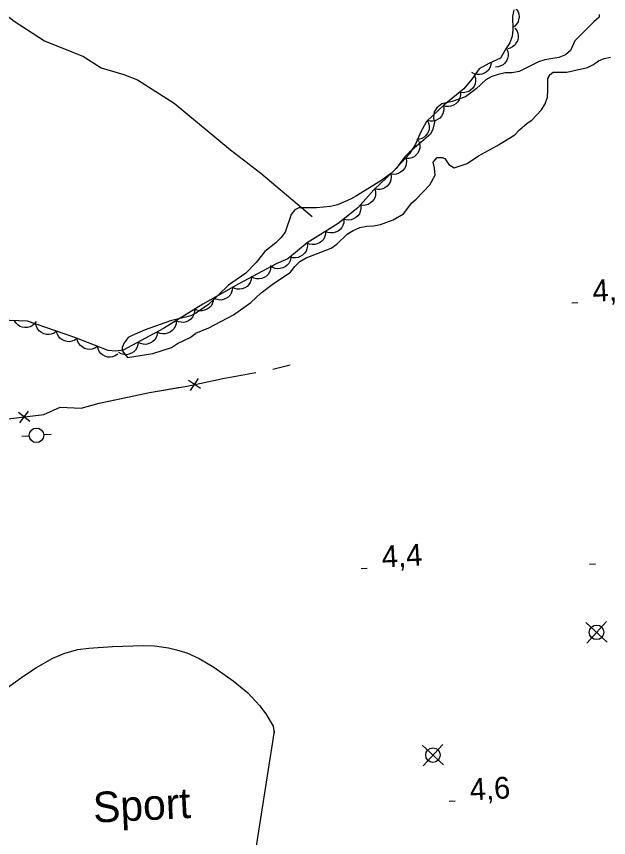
# Model space of a CAD drawing. Extents: x 336540 to 340074, y 5572036 to 5573747.
# Drawn here: x 338063.5 to 338144.9, y 5572850.7 to 5572963.6 of the extents above; entities that cross this region are included whole.
import ezdxf

# ---------------------------------------------------------------- set-up
doc = ezdxf.new("R2010")
doc.units = 0
for name, color, linetype in [('Niveau 2', 7, 'Continuous'), ('Niveau 22', 7, 'Continuous'), ('Niveau 3', 7, 'Continuous'), ('Niveau 36', 7, 'Continuous'), ('Niveau 37', 7, 'Continuous'), ('Niveau 44', 7, 'Continuous'), ('Niveau 56', 7, 'Continuous')]:
    doc.layers.add(name, color=color, linetype=linetype)

msp = doc.modelspace()

# ---------------------------------------------------------------- linework, layer by layer
at = {"layer": 'Niveau 2'}
for points in [[(338143.62, 5572963.85), (338143.63, 5572963.51), (338142.9, 5572962.87), (338140.3, 5572960.22), (338139.71, 5572958.9), (338138.99, 5572958.32), (338138.09, 5572957.96), (338136.17, 5572957.64), (338135.28, 5572957.34), (338132.65, 5572956.04), (338131.69, 5572955.84), (338130.73, 5572955.82), (338129.77, 5572955.63), (338128.87, 5572955.33), (338128.04, 5572954.86), (338126.71, 5572953.64), (338125.26, 5572952.54), (338123.41, 5572951.88), (338122, 5572951.56), (338121.33, 5572951.04), (338120.95, 5572950.47), (338120.85, 5572949.67), (338120.98, 5572949.05), (338120.78, 5572948.09), (338120.45, 5572947.4), (338117.56, 5572944.91), (338116.9, 5572944.22), (338115.75, 5572942.66), (338115.08, 5572942.03), (338113.64, 5572940.98), (338110.29, 5572938.93), (338109.45, 5572938.46), (338107.66, 5572937.68), (338106.7, 5572937.44), (338104.78, 5572937.28), (338102.35, 5572937.29), (338101.79, 5572936.99), (338101.3, 5572936.36), (338100.5, 5572933.91), (338099.9, 5572933.16), (338099.18, 5572932.47), (338097.68, 5572931.25), (338096.47, 5572929.75), (338095.08, 5572928.31), (338092.69, 5572926.62), (338089.92, 5572923.96), (338088.31, 5572922.85), (338087.52, 5572922.44), (338084.71, 5572921.75), (338081.24, 5572920.49), (338079.44, 5572919.72), (338078.89, 5572919.42), (338078.34, 5572918.73), (338078.07, 5572918.05), (338078.08, 5572917.6), (338078.83, 5572916.71), (338082.27, 5572917.24), (338084.85, 5572918.08), (338085.69, 5572918.61), (338087.42, 5572919.44), (338088.2, 5572920.02), (338089.99, 5572920.79), (338093.4, 5572922.56), (338095.74, 5572924.25), (338097.18, 5572925.59), (338098.68, 5572926.75), (338101.19, 5572928.44), (338101.79, 5572929.19), (338102.51, 5572929.88), (338103.35, 5572930.41), (338106.82, 5572931.73), (338107.6, 5572932.26), (338108.99, 5572933.64), (338109.82, 5572934.17), (338110.72, 5572934.58), (338111.68, 5572934.77), (338112.64, 5572934.8), (338113.59, 5572934.99), (338115.33, 5572935.64), (338116.73, 5572936.47), (338117.88, 5572937.96), (338118.49, 5572938.48), (338120.37, 5572940.45), (338121.08, 5572941.76), (338121, 5572942.72), (338120.82, 5572943.57), (338121.37, 5572944.2), (338122.05, 5572944.21), (338122.44, 5572944.05), (338122.97, 5572943.22), (338123.71, 5572942.78), (338125.51, 5572943.38), (338127.07, 5572944.44)], [(338127.07, 5572944.44), (338129.59, 5572945.79), (338132.04, 5572947.31), (338132.7, 5572948.01), (338133.76, 5572948.93), (338134.37, 5572949.34), (338135.7, 5572950.73), (338136.19, 5572951.59), (338136.51, 5572952.5), (338136.6, 5572953.46), (338136.57, 5572955.05), (338136.9, 5572955.62), (338137.29, 5572955.91), (338139.21, 5572955.95), (338142.02, 5572956.58), (338142.86, 5572956.99), (338143.53, 5572957.51), (338144.31, 5572957.81), (338145.21, 5572958)]]:
    msp.add_lwpolyline(points, dxfattribs=at)
at = {"layer": 'Niveau 22'}
msp.add_lwpolyline([(338059.74, 5572965.67), (338063.25, 5572962.95), (338067.42, 5572960.23), (338072.76, 5572958.09), (338075.2, 5572956.51), (338078.29, 5572955.62), (338080.18, 5572954.86), (338085.21, 5572951.68), (338092.95, 5572945.25), (338097.14, 5572942.03), (338104.18, 5572936.07)], dxfattribs=at)
at = {"layer": 'Niveau 3'}
for p, q in [((338139.89, 5572924.23), (338140.7, 5572924.27)), ((338110.94, 5572887.68), (338111.74, 5572887.72)), ((338142.32, 5572888.26), (338143.12, 5572888.31)), ((338123.03, 5572855.66), (338123.83, 5572855.72))]:
    msp.add_line(p, q, dxfattribs=at)
at = {"layer": 'Niveau 36'}
for p, q in [((338064.31, 5572905.88), (338065.31, 5572905.94)), ((338068.3, 5572906.09), (338067.3, 5572906.04)), ((338144.75, 5572877.55), (338141.8, 5572880.24)), ((338141.93, 5572877.42), (338144.62, 5572880.37)), ((338122.26, 5572860.67), (338119.31, 5572863.36)), ((338119.44, 5572860.54), (338122.13, 5572863.49))]:
    msp.add_line(p, q, dxfattribs=at)
for centre in [(338066.3, 5572905.99), (338143.28, 5572878.9), (338120.79, 5572862.02)]:
    msp.add_circle(centre, 1, dxfattribs=at)
at = {"layer": 'Niveau 37'}
for p, q in [((338087.47, 5572912.14), (338088.57, 5572913.82)), ((338088.86, 5572912.43), (338087.18, 5572913.53)), ((338063.99, 5572907.73), (338065.22, 5572909.31)), ((338065.39, 5572907.91), (338063.81, 5572909.13))]:
    msp.add_line(p, q, dxfattribs=at)
for points in [[(338098.8, 5572915.08), (338101.15, 5572915.7)], [(338098.8, 5572915.08), (338101.15, 5572915.7)], [(338022.35, 5572872.34), (338027.84, 5572881.26), (338029.42, 5572883.39), (338030.91, 5572885.22), (338033.73, 5572889.46), (338035.37, 5572891.59), (338037.93, 5572895.93), (338038.88, 5572898.99), (338040.49, 5572900.1), (338042.25, 5572902), (338043.55, 5572904.01), (338048.26, 5572905.08), (338050.28, 5572905.41), (338052.94, 5572906.15), (338060, 5572907.56), (338062.41, 5572908.24), (338067.29, 5572908.86), (338069.56, 5572909.87), (338072.44, 5572909.72), (338074.9, 5572910.39), (338081.85, 5572911.86), (338087.02, 5572912.77), (338091.9, 5572913.79), (338096.44, 5572914.63)], [(338089.98, 5572913.39), (338091.9, 5572913.79), (338096.44, 5572914.63)], [(338076.24, 5572910.67), (338081.85, 5572911.86), (338086.05, 5572912.6)], [(338066.59, 5572908.77), (338067.29, 5572908.86), (338069.56, 5572909.87), (338072.44, 5572909.72), (338074.9, 5572910.39), (338076.24, 5572910.67)]]:
    msp.add_lwpolyline(points, dxfattribs=at)
at = {"layer": 'Niveau 44'}
for points in [[(338131.92, 5572964.48), (338131.72, 5572963.58), (338131.75, 5572961.77), (338131.66, 5572960.86), (338131.34, 5572959.95), (338130.79, 5572959.15), (338130.08, 5572957.86), (338128.48, 5572957.13), (338127.12, 5572956.4), (338126.11, 5572954.97), (338125.03, 5572953.63), (338122.3, 5572951.4), (338119.88, 5572949.13), (338119.09, 5572947.64), (338118.41, 5572946.02), (338117.57, 5572944.7), (338115.31, 5572942.26), (338112.68, 5572939.74), (338110.46, 5572937.28), (338107.74, 5572935.13), (338103.52, 5572932.45), (338100.86, 5572930.25), (338099.24, 5572929.59), (338094.09, 5572926.83), (338089.18, 5572924.03), (338083.76, 5572920.66), (338078.23, 5572917.68), (338077.19, 5572917.57), (338076.15, 5572917.65), (338071.59, 5572919.42), (338065.07, 5572921.68), (338060.07, 5572921.86)], [(338131.7, 5572965.05), (338132.05, 5572964.82), (338132.31, 5572964.51), (338132.48, 5572964.23), (338132.58, 5572963.89), (338132.62, 5572963.52), (338132.56, 5572963.14), (338132.48, 5572962.83), (338132.29, 5572962.53), (338132.04, 5572962.25), (338131.75, 5572962.05)], [(338132.06, 5572961.98), (338132.3, 5572961.65), (338132.44, 5572961.27), (338132.51, 5572960.94), (338132.48, 5572960.59), (338132.39, 5572960.23), (338132.2, 5572959.9), (338132.02, 5572959.63), (338131.74, 5572959.42), (338131.41, 5572959.25), (338131.06, 5572959.15)], [(338130.85, 5572959.26), (338131.04, 5572958.89), (338131.11, 5572958.49), (338131.13, 5572958.16), (338131.04, 5572957.82), (338130.89, 5572957.48), (338130.66, 5572957.18), (338130.43, 5572956.95), (338130.11, 5572956.78), (338129.76, 5572956.67), (338129.4, 5572956.63)], [(338128.8, 5572957.3), (338128.75, 5572956.88), (338128.6, 5572956.51), (338128.43, 5572956.22), (338128.17, 5572955.98), (338127.86, 5572955.78), (338127.5, 5572955.66), (338127.18, 5572955.59), (338126.83, 5572955.62), (338126.47, 5572955.71), (338126.15, 5572955.88)], [(338126.52, 5572955.48), (338126.64, 5572955.08), (338126.64, 5572954.67), (338126.6, 5572954.34), (338126.46, 5572954.02), (338126.25, 5572953.72), (338125.96, 5572953.46), (338125.7, 5572953.27), (338125.36, 5572953.17), (338125, 5572953.11), (338124.64, 5572953.14)], [(338124.54, 5572953.23), (338124.58, 5572952.82), (338124.5, 5572952.42), (338124.39, 5572952.11), (338124.18, 5572951.82), (338123.92, 5572951.57), (338123.59, 5572951.38), (338123.29, 5572951.25), (338122.94, 5572951.21), (338122.57, 5572951.23), (338122.22, 5572951.34)], [(338122.23, 5572951.33), (338122.29, 5572950.92), (338122.24, 5572950.51), (338122.15, 5572950.2), (338121.96, 5572949.9), (338121.72, 5572949.62), (338121.4, 5572949.41), (338121.11, 5572949.26), (338120.76, 5572949.2), (338120.39, 5572949.2), (338120.04, 5572949.28)], [(338119.98, 5572949.32), (338120.18, 5572948.95), (338120.26, 5572948.55), (338120.28, 5572948.22), (338120.2, 5572947.88), (338120.05, 5572947.54), (338119.82, 5572947.24), (338119.59, 5572947), (338119.28, 5572946.83), (338118.93, 5572946.71), (338118.58, 5572946.67)], [(338118.76, 5572946.58), (338118.93, 5572946.19), (338118.98, 5572945.79), (338118.97, 5572945.46), (338118.86, 5572945.12), (338118.69, 5572944.8), (338118.44, 5572944.51), (338118.19, 5572944.29), (338117.87, 5572944.15), (338117.51, 5572944.06), (338117.15, 5572944.05)], [(338117.04, 5572944.13), (338117.14, 5572943.72), (338117.11, 5572943.32), (338117.05, 5572942.99), (338116.88, 5572942.68), (338116.65, 5572942.39), (338116.35, 5572942.16), (338116.07, 5572941.99), (338115.73, 5572941.9), (338115.36, 5572941.88), (338115, 5572941.93)], [(338114.98, 5572941.95), (338115.06, 5572941.54), (338115, 5572941.13), (338114.92, 5572940.81), (338114.74, 5572940.51), (338114.49, 5572940.24), (338114.18, 5572940.02), (338113.89, 5572939.87), (338113.54, 5572939.8), (338113.17, 5572939.8), (338112.82, 5572939.87)], [(338112.81, 5572939.88), (338112.91, 5572939.48), (338112.89, 5572939.07), (338112.83, 5572938.75), (338112.67, 5572938.43), (338112.44, 5572938.14), (338112.14, 5572937.9), (338111.87, 5572937.73), (338111.52, 5572937.64), (338111.16, 5572937.61), (338110.8, 5572937.66)], [(338110.86, 5572937.59), (338110.89, 5572937.18), (338110.8, 5572936.78), (338110.68, 5572936.47), (338110.47, 5572936.19), (338110.2, 5572935.94), (338109.87, 5572935.75), (338109.57, 5572935.63), (338109.22, 5572935.6), (338108.85, 5572935.62), (338108.5, 5572935.73)], [(338108.56, 5572935.65), (338108.55, 5572935.23), (338108.42, 5572934.85), (338108.27, 5572934.55), (338108.04, 5572934.29), (338107.74, 5572934.07), (338107.39, 5572933.92), (338107.08, 5572933.83), (338106.72, 5572933.83), (338106.36, 5572933.9), (338106.03, 5572934.04)], [(338106.03, 5572934.04), (338106.02, 5572933.63), (338105.89, 5572933.24), (338105.74, 5572932.94), (338105.5, 5572932.69), (338105.21, 5572932.46), (338104.86, 5572932.31), (338104.54, 5572932.22), (338104.19, 5572932.22), (338103.83, 5572932.29), (338103.5, 5572932.44)], [(338103.5, 5572932.43), (338103.54, 5572932.02), (338103.46, 5572931.62), (338103.35, 5572931.31), (338103.15, 5572931.02), (338102.88, 5572930.76), (338102.55, 5572930.57), (338102.25, 5572930.44), (338101.9, 5572930.4), (338101.53, 5572930.42), (338101.19, 5572930.52)], [(338101.25, 5572930.41), (338101.17, 5572930), (338100.97, 5572929.64), (338100.77, 5572929.38), (338100.49, 5572929.17), (338100.16, 5572929), (338099.79, 5572928.92), (338099.47, 5572928.88), (338099.12, 5572928.95), (338098.77, 5572929.08), (338098.47, 5572929.28)], [(338098.51, 5572929.2), (338098.47, 5572928.78), (338098.31, 5572928.41), (338098.14, 5572928.12), (338097.89, 5572927.88), (338097.58, 5572927.68), (338097.21, 5572927.56), (338096.9, 5572927.49), (338096.54, 5572927.52), (338096.19, 5572927.62), (338095.87, 5572927.78)], [(338095.87, 5572927.78), (338095.82, 5572927.37), (338095.67, 5572926.99), (338095.5, 5572926.71), (338095.24, 5572926.47), (338094.93, 5572926.27), (338094.57, 5572926.14), (338094.25, 5572926.07), (338093.9, 5572926.1), (338093.54, 5572926.2), (338093.22, 5572926.37)], [(338093.24, 5572926.34), (338093.2, 5572925.93), (338093.06, 5572925.55), (338092.9, 5572925.26), (338092.65, 5572925.01), (338092.34, 5572924.8), (338091.98, 5572924.67), (338091.67, 5572924.59), (338091.31, 5572924.61), (338090.95, 5572924.7), (338090.63, 5572924.86)], [(338090.63, 5572924.86), (338090.6, 5572924.44), (338090.45, 5572924.06), (338090.29, 5572923.77), (338090.04, 5572923.53), (338089.74, 5572923.32), (338089.38, 5572923.18), (338089.06, 5572923.1), (338088.71, 5572923.13), (338088.35, 5572923.21), (338088.02, 5572923.37)], [(338088.05, 5572923.33), (338088.03, 5572922.91), (338087.9, 5572922.53), (338087.75, 5572922.23), (338087.51, 5572921.97), (338087.21, 5572921.75), (338086.86, 5572921.61), (338086.55, 5572921.52), (338086.19, 5572921.53), (338085.83, 5572921.6), (338085.5, 5572921.74)], [(338066.28, 5572921.64), (338066.04, 5572921.3), (338065.71, 5572921.05), (338065.42, 5572920.89), (338065.08, 5572920.82), (338064.71, 5572920.8), (338064.34, 5572920.87), (338064.03, 5572920.97), (338063.74, 5572921.18), (338063.48, 5572921.44), (338063.28, 5572921.74)], [(338085.5, 5572921.74), (338085.49, 5572921.33), (338085.35, 5572920.94), (338085.2, 5572920.65), (338084.96, 5572920.39), (338084.67, 5572920.17), (338084.31, 5572920.02), (338084, 5572919.93), (338083.65, 5572919.94), (338083.28, 5572920.01), (338082.95, 5572920.16)], [(338069.05, 5572920.3), (338068.72, 5572920.05), (338068.33, 5572919.91), (338068.01, 5572919.84), (338067.66, 5572919.87), (338067.3, 5572919.96), (338066.97, 5572920.14), (338066.7, 5572920.33), (338066.48, 5572920.61), (338066.31, 5572920.93), (338066.22, 5572921.28)], [(338071.89, 5572919.32), (338071.55, 5572919.07), (338071.17, 5572918.93), (338070.85, 5572918.86), (338070.5, 5572918.88), (338070.14, 5572918.98), (338069.8, 5572919.16), (338069.53, 5572919.35), (338069.32, 5572919.63), (338069.14, 5572919.95), (338069.05, 5572920.3)], [(338074.68, 5572918.22), (338074.34, 5572917.98), (338073.95, 5572917.86), (338073.62, 5572917.8), (338073.27, 5572917.84), (338072.92, 5572917.94), (338072.59, 5572918.14), (338072.33, 5572918.34), (338072.12, 5572918.62), (338071.96, 5572918.96), (338071.88, 5572919.31)], [(338082.92, 5572920.21), (338082.88, 5572919.79), (338082.73, 5572919.42), (338082.56, 5572919.13), (338082.3, 5572918.89), (338081.99, 5572918.69), (338081.63, 5572918.57), (338081.31, 5572918.5), (338080.96, 5572918.53), (338080.6, 5572918.62), (338080.28, 5572918.79)], [(338077.48, 5572917.14), (338077.13, 5572916.9), (338076.74, 5572916.77), (338076.42, 5572916.72), (338076.07, 5572916.75), (338075.72, 5572916.86), (338075.39, 5572917.05), (338075.13, 5572917.25), (338074.92, 5572917.54), (338074.76, 5572917.87), (338074.68, 5572918.22)], [(338080.28, 5572918.79), (338080.24, 5572918.37), (338080.08, 5572918), (338079.92, 5572917.71), (338079.66, 5572917.47), (338079.35, 5572917.27), (338078.99, 5572917.14), (338078.67, 5572917.07), (338078.32, 5572917.1), (338077.96, 5572917.2), (338077.64, 5572917.36)]]:
    msp.add_lwpolyline(points, dxfattribs=at)
at = {"layer": 'Niveau 56'}
for points in [[(338062.29, 5572871.26), (338064.23, 5572872.71), (338066.21, 5572874), (338068.56, 5572875.33), (338070.19, 5572876.05), (338071.97, 5572876.55), (338073.48, 5572876.72), (338076.77, 5572876.94), (338080.95, 5572877.08), (338082.54, 5572877.02), (338084.43, 5572876.75), (338085.56, 5572876.51), (338086.95, 5572876.09), (338088.65, 5572875.31), (338090.67, 5572874.09), (338093.31, 5572872.25), (338095.33, 5572870.6), (338096.96, 5572868.86), (338097.81, 5572867.69), (338098.85, 5572866), (338098.97, 5572865.05)], [(338098.95, 5572865.33), (338094.14, 5572834.59)]]:
    msp.add_lwpolyline(points, dxfattribs=at)

# ---------------------------------------------------------------- texts
at = {"layer": 'Niveau 3'}
for s, p in [('4,2    ', (338142.78, 5572924.35)), ('4,4    ', (338113.82, 5572887.8)), ('4,6    ', (338125.91, 5572855.78))]:
    msp.add_text(s, height=3, rotation=3.1182, dxfattribs=at).set_placement(p)
at = {"layer": 'Niveau 56'}
msp.add_text('Sport', height=4.2, rotation=2.7781, dxfattribs=at).set_placement((338074.17, 5572852.72))

doc.saveas('drawing.dxf')
